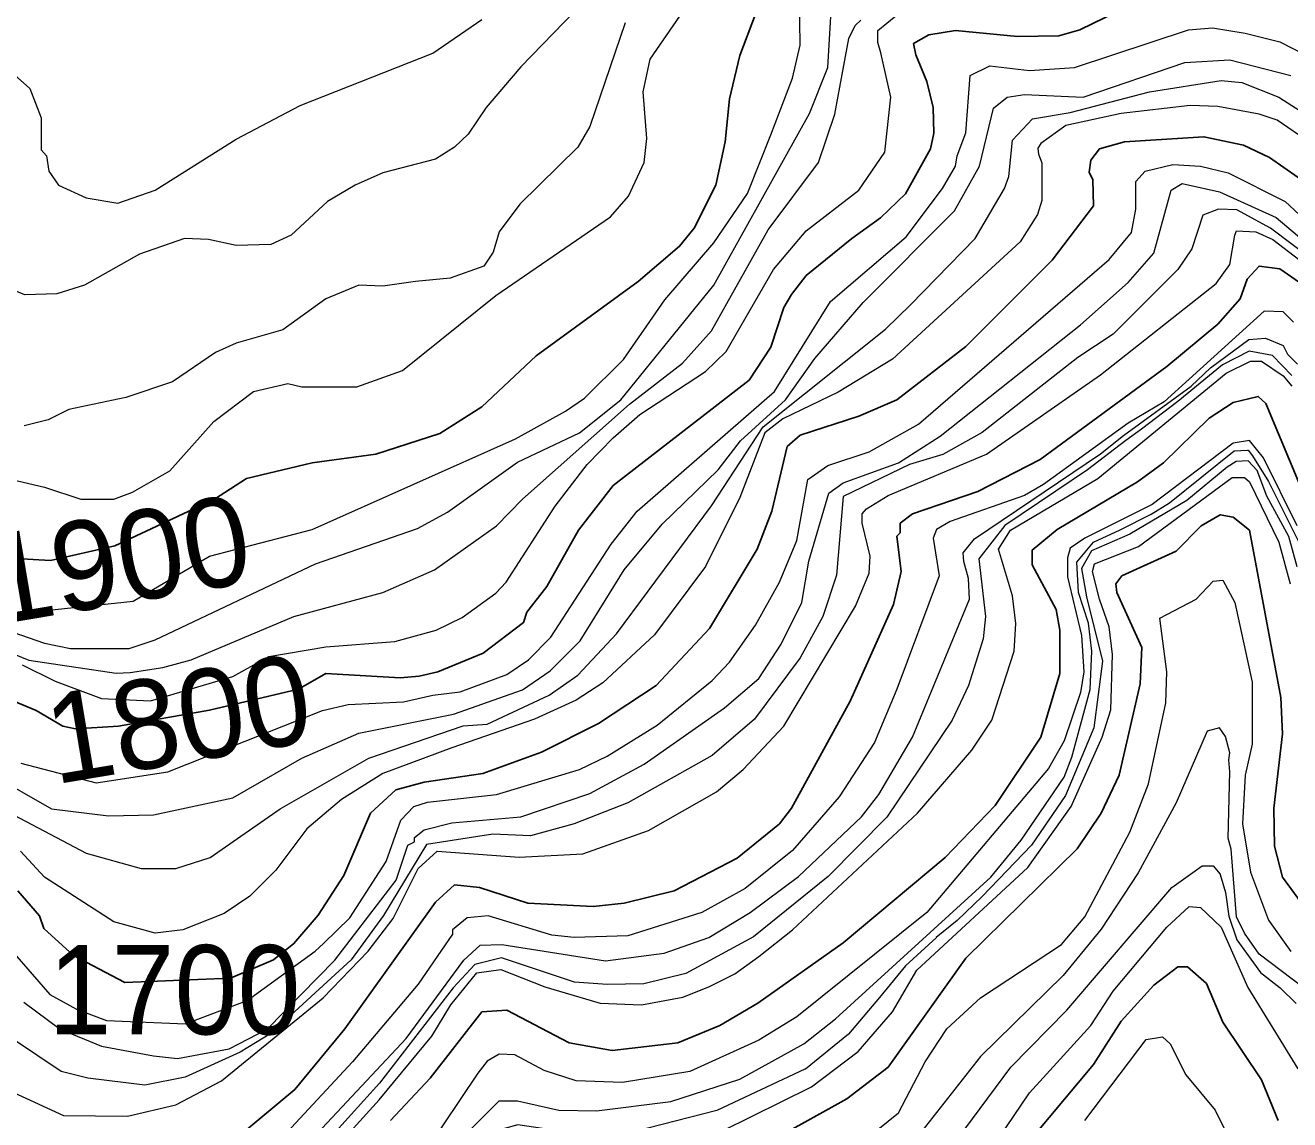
# Model space of a CAD drawing. Extents: x 423 to 448.8, y 7456.3 to 7484.
# Drawn here: x 439.677 to 440.811, y 7478.38 to 7479.361 of the extents above; entities that cross this region are included whole.
import ezdxf
from ezdxf.enums import TextEntityAlignment as Align

# ---------------------------------------------------------------- set-up
doc = ezdxf.new("R2010")
doc.units = 0
doc.header["$LTSCALE"] = 0.032
doc.layers.add('1', color=7, linetype='Continuous', lineweight=25)
doc.layers.add('2', color=7, linetype='Continuous', lineweight=13)
doc.layers.add('61', color=7, linetype='Continuous')

msp = doc.modelspace()

# ---------------------------------------------------------------- linework, layer by layer
at = {"layer": '1'}
for points in [[(440.3317, 7479.3707), (440.3178, 7479.3335), (440.3085, 7479.2949), (440.3046, 7479.2562), (440.2962, 7479.2175), (440.2768, 7479.1788), (440.2637, 7479.1626), (440.2266, 7479.1309), (440.1353, 7479.0644), (440.0865, 7479.0187), (440.0487, 7478.9947), (439.9914, 7478.9762), (439.9342, 7478.9684), (439.8754, 7478.9545), (439.8468, 7478.936), (439.7574, 7478.8941), (439.6996, 7478.8811), (439.6477, 7478.884)], [(440.2041, 7478.9483), (440.3263, 7479.0427), (440.3457, 7479.0721), (440.3573, 7479.1077), (440.3642, 7479.1193), (440.3773, 7479.1363), (440.4183, 7479.1695), (440.4439, 7479.1881), (440.4663, 7479.2097), (440.4887, 7479.25), (440.4918, 7479.2639), (440.4911, 7479.2871), (440.4856, 7479.3103), (440.4756, 7479.3343), (440.4736, 7479.3443), (440.4872, 7479.3521), (440.5112, 7479.3559), (440.5669, 7479.3505), (440.604, 7479.3513), (440.6226, 7479.3567), (440.6566, 7479.3729)], [(440.8314, 7479.2152), (440.7927, 7479.2422), (440.7695, 7479.2531), (440.7339, 7479.2608), (440.6628, 7479.2562), (440.6403, 7479.25), (440.6326, 7479.2399), (440.6311, 7479.2291), (440.6342, 7479.2221), (440.6349, 7479.1989), (440.5978, 7479.1502), (440.5205, 7479.0728), (440.4586, 7479.0249), (440.4246, 7479.0102), (440.372, 7478.9932), (440.3603, 7478.9831), (440.3464, 7478.9251), (440.3333, 7478.8911), (440.2907, 7478.8199), (440.2428, 7478.7689), (440.191, 7478.7349), (440.1399, 7478.7093), (440.0873, 7478.69), (440.0347, 7478.6823), (440.0092, 7478.6753), (439.9867, 7478.6544), (439.9628, 7478.5987), (439.9396, 7478.5632), (439.9179, 7478.5376), (439.8997, 7478.5232), (439.861, 7478.5065), (439.7664, 7478.5028), (439.7203, 7478.5269), (439.6937, 7478.5513), (439.6898, 7478.5624), (439.6704, 7478.5848)], [(439.8684, 7478.3651), (439.9187, 7478.4069), (439.9635, 7478.4611), (440.0448, 7478.5747), (440.0618, 7478.5902), (440.0842, 7478.5879), (440.1276, 7478.574), (440.1863, 7478.5709), (440.2142, 7478.574), (440.259, 7478.5848), (440.3155, 7478.6142), (440.3534, 7478.6451), (440.3642, 7478.6591), (440.4168, 7478.755), (440.4555, 7478.8416), (440.4624, 7478.871), (440.4586, 7478.9027), (440.4616, 7478.9058), (440.4616, 7478.9143), (440.4725, 7478.9228), (440.5313, 7478.9429), (440.587, 7478.9715), (440.7007, 7479.055), (440.7463, 7479.0929), (440.7664, 7479.1154), (440.7726, 7479.1332), (440.7834, 7479.1448), (440.802, 7479.1425), (440.8198, 7479.1301)], [(440.0046, 7478.3791), (440.0401, 7478.417), (440.0865, 7478.4765), (440.109, 7478.4781), (440.1647, 7478.4487), (440.2034, 7478.4417), (440.2621, 7478.4487), (440.3, 7478.4641), (440.334, 7478.4842), (440.4106, 7478.5384), (440.5019, 7478.6149), (440.5467, 7478.6614), (440.5877, 7478.7225), (440.6048, 7478.7797), (440.6047, 7478.8184), (440.6016, 7478.837), (440.58, 7478.8772), (440.58, 7478.8903), (440.6025, 7478.9089), (440.6744, 7478.9514), (440.6976, 7478.9684), (440.7386, 7479.0087), (440.7602, 7479.0226), (440.7827, 7479.028), (440.7896, 7479.0218), (440.8221, 7478.9437)], [(439.648, 7478.7627), (439.6867, 7478.7464), (439.7106, 7478.7325), (439.7222, 7478.7302), (439.7605, 7478.7324), (439.8421, 7478.7468), (439.9221, 7478.7656), (439.9465, 7478.7797), (440.0131, 7478.7758), (440.0301, 7478.7774), (440.0471, 7478.7813), (440.0876, 7478.7979), (440.1237, 7478.8254), (440.1267, 7478.8346), (440.1446, 7478.8578), (440.1732, 7478.9081), (440.2041, 7478.9483)], [(440.826, 7478.5678), (440.8043, 7478.5972), (440.7973, 7478.625), (440.7966, 7478.6591), (440.8043, 7478.7256), (440.8028, 7478.7581), (440.7749, 7478.9081), (440.7602, 7478.9197), (440.7486, 7478.922), (440.7316, 7478.912), (440.7092, 7478.8895), (440.6604, 7478.8671), (440.655, 7478.8601), (440.6558, 7478.8524), (440.6782, 7478.8029), (440.6767, 7478.7704), (440.6581, 7478.6885), (440.6419, 7478.6544), (440.6202, 7478.6227), (440.5205, 7478.5245), (440.4509, 7478.427), (440.4137, 7478.3984), (440.3271, 7478.3504)], [(440.5815, 7478.3652), (440.6349, 7478.4293), (440.6597, 7478.468), (440.6891, 7478.5005), (440.7107, 7478.5167), (440.7192, 7478.5167), (440.7362, 7478.502), (440.7509, 7478.4673), (440.7857, 7478.4154), (440.8005, 7478.3791)]]:
    msp.add_lwpolyline(points, dxfattribs=at)
at = {"layer": '2'}
for points in [[(439.5397, 7479.4325), (439.5366, 7479.3582), (439.5436, 7479.3397), (439.5567, 7479.325), (439.5753, 7479.3181), (439.5923, 7479.3165), (439.6171, 7479.3219), (439.6465, 7479.3226), (439.6619, 7479.3211), (439.6812, 7479.3041), (439.6913, 7479.2778), (439.6913, 7479.2492), (439.6959, 7479.2438), (439.6982, 7479.2298), (439.7068, 7479.2175), (439.7315, 7479.2059), (439.7601, 7479.2012), (439.7934, 7479.2129), (439.8661, 7479.2585), (439.9234, 7479.2887), (440.0425, 7479.3358), (440.0865, 7479.366)], [(439.7176, 7478.8021), (439.7702, 7478.8021), (439.7934, 7478.8099), (439.9373, 7478.8779), (440.0286, 7478.9097), (440.0556, 7478.9243), (440.1183, 7478.9692), (440.174, 7478.9955), (440.211, 7479.0249), (440.2946, 7479.1277), (440.3804, 7479.2817), (440.3967, 7479.3227), (440.3998, 7479.3737), (440.4044, 7479.383), (440.4277, 7479.3892), (440.4772, 7479.3939), (440.5901, 7479.3985), (440.7046, 7479.4333), (440.7633, 7479.4402), (440.7819, 7479.4387), (440.9304, 7479.3714)], [(439.665, 7478.9537), (439.6944, 7478.9468), (439.7269, 7478.936), (439.7563, 7478.936), (439.7733, 7478.9422), (439.8065, 7478.9615), (439.846, 7479.0056), (439.8816, 7479.0326), (439.9125, 7479.0396), (439.9249, 7479.0365), (439.9744, 7479.0365), (440.0154, 7479.0512), (440.0989, 7479.1185), (440.2018, 7479.1889), (440.218, 7479.2074), (440.2319, 7479.2376), (440.2343, 7479.2593), (440.2312, 7479.301), (440.2374, 7479.3304), (440.2992, 7479.4202)], [(439.6673, 7478.8331), (439.7738, 7478.8445), (439.8423, 7478.8849), (439.9342, 7478.9089), (440.1167, 7478.9901), (440.1616, 7479.0149), (440.1786, 7479.0264), (440.2134, 7479.0612), (440.2505, 7479.1146), (440.2946, 7479.1657), (440.3248, 7479.2098), (440.3457, 7479.2624), (440.365, 7479.3134), (440.372, 7479.3428), (440.3712, 7479.3861)], [(440.1701, 7479.3737), (440.1214, 7479.3235), (440.0904, 7479.2871), (440.0742, 7479.2631), (440.0618, 7479.2515), (440.0448, 7479.2407), (439.9976, 7479.2283), (439.9729, 7479.2175), (439.9481, 7479.2028), (439.9156, 7479.1726), (439.8971, 7479.1641), (439.8661, 7479.1634), (439.8414, 7479.1688), (439.8197, 7479.1695), (439.7795, 7479.1556), (439.73, 7479.1278), (439.7052, 7479.12), (439.6766, 7479.1192), (439.6557, 7479.1278), (439.6387, 7479.1394)], [(439.642, 7478.8073), (439.6802, 7478.7918), (439.7585, 7478.7801), (439.771, 7478.7805), (439.8003, 7478.7851), (439.8259, 7478.7921), (439.9179, 7478.8308), (439.9976, 7478.8524), (440.044, 7478.8725), (440.0997, 7478.912), (440.1229, 7478.936), (440.219, 7479.0212), (440.2663, 7479.0578), (440.2923, 7479.0868), (440.3433, 7479.1773), (440.3882, 7479.2376), (440.4029, 7479.2809), (440.4156, 7479.3489), (440.4212, 7479.3606), (440.4262, 7479.3654)], [(439.6743, 7478.7875), (439.7037, 7478.7727), (439.7455, 7478.7573), (439.7893, 7478.7553), (439.8631, 7478.7769), (439.8953, 7478.795), (439.9466, 7478.8037), (440.0084, 7478.8083), (440.0456, 7478.8184), (440.0688, 7478.83), (440.0989, 7478.8516), (440.1082, 7478.8617), (440.1523, 7478.9298), (440.1809, 7478.9669), (440.2041, 7478.9909), (440.2281, 7479.0118), (440.2869, 7479.0504), (440.3054, 7479.0682), (440.348, 7479.1417), (440.3773, 7479.1765), (440.4246, 7479.2128), (440.4478, 7479.2469), (440.4532, 7479.2964), (440.4442, 7479.3361), (440.4416, 7479.3453), (440.4416, 7479.3559), (440.4578, 7479.3691)], [(439.673, 7478.6992), (439.7407, 7478.6816), (439.8049, 7478.6916), (439.9435, 7478.7465), (439.9667, 7478.7519), (440.0162, 7478.7542), (440.0425, 7478.7604), (440.067, 7478.7633), (440.109, 7478.7789), (440.1283, 7478.7921), (440.1484, 7478.8122), (440.2025, 7478.8957), (440.2258, 7478.9251), (440.3488, 7479.0326), (440.399, 7479.1131), (440.4671, 7479.1711), (440.4996, 7479.2144), (440.5112, 7479.2345), (440.5127, 7479.2438), (440.5204, 7479.2644), (440.5243, 7479.3157), (440.5421, 7479.3242), (440.5777, 7479.3203), (440.6179, 7479.3227), (440.72, 7479.3567), (440.7417, 7479.3583), (440.7711, 7479.3536), (440.802, 7479.3459), (440.8561, 7479.3181)], [(440.2149, 7479.3629), (440.1832, 7479.2701), (440.1724, 7479.2515), (440.1206, 7479.2005), (440.102, 7479.1757), (440.0966, 7479.1572), (440.0881, 7479.1448), (440.0579, 7479.134), (440.027, 7479.1309), (439.9976, 7479.127), (439.976, 7479.1278), (439.9466, 7479.1154), (439.9079, 7479.0876), (439.8661, 7479.0759), (439.8476, 7479.0675), (439.8089, 7479.0412), (439.7671, 7479.0272), (439.7161, 7479.0164)], [(439.6449, 7478.69), (439.7006, 7478.6583), (439.7517, 7478.6521), (439.7919, 7478.6529), (439.863, 7478.6683), (439.9249, 7478.7039), (439.976, 7478.7263), (440.061, 7478.7433), (440.1229, 7478.765), (440.1476, 7478.782), (440.1747, 7478.8091), (440.2142, 7478.8725), (440.2482, 7478.9135), (440.2985, 7478.9622), (440.3183, 7478.9882), (440.3588, 7479.0249), (440.3851, 7479.062), (440.4284, 7479.1123), (440.5104, 7479.1943), (440.5328, 7479.2345), (440.5452, 7479.2863), (440.5575, 7479.2964), (440.5731, 7479.2987), (440.6257, 7479.2964), (440.7169, 7479.3273), (440.7571, 7479.3296), (440.812, 7479.3157)], [(440.1724, 7478.7782), (440.2072, 7478.8153), (440.2923, 7478.93), (440.3388, 7479.0008), (440.4485, 7479.0883), (440.4709, 7479.11), (440.5289, 7479.1696), (440.5552, 7479.2144), (440.5591, 7479.2252), (440.5622, 7479.2577), (440.5801, 7479.2768), (440.6139, 7479.2824), (440.6852, 7479.301), (440.7494, 7479.3111), (440.768, 7479.3095), (440.8012, 7479.2964), (440.9026, 7479.2314)], [(440.8291, 7479.2554), (440.7997, 7479.2755), (440.7834, 7479.2809), (440.7463, 7479.2879), (440.7216, 7479.2887), (440.6597, 7479.2817), (440.6102, 7479.2709), (440.5877, 7479.2546), (440.585, 7479.2504), (440.5855, 7479.2453), (440.5885, 7479.2375), (440.5885, 7479.2036), (440.5846, 7479.1912), (440.5692, 7479.1665), (440.4547, 7479.0613), (440.406, 7479.0319), (440.3565, 7479.0079), (440.3402, 7478.9955), (440.3178, 7478.9375), (440.2869, 7478.8756), (440.2412, 7478.8145), (440.1948, 7478.7712), (440.1709, 7478.7557), (440.1337, 7478.7387), (440.0595, 7478.7132), (439.9976, 7478.69), (439.9605, 7478.6668), (439.9295, 7478.6405), (439.9017, 7478.6034), (439.8785, 7478.5802), (439.8553, 7478.5647), (439.8182, 7478.55), (439.7934, 7478.5469), (439.7563, 7478.557), (439.6944, 7478.5972), (439.6728, 7478.6204)], [(440.6728, 7479.1959), (440.6728, 7479.2206), (440.6814, 7479.2298), (440.7061, 7479.236), (440.7309, 7479.2345), (440.7556, 7479.2283), (440.8067, 7479.2028), (440.8832, 7479.1316)], [(439.6758, 7478.485), (439.7083, 7478.461), (439.7455, 7478.4456), (439.7919, 7478.4371), (439.8135, 7478.4347), (439.8599, 7478.4433), (439.894, 7478.461), (439.9547, 7478.5227), (440.0095, 7478.5944), (440.02, 7478.6258), (440.0262, 7478.6289), (440.0262, 7478.6327), (440.0347, 7478.6397), (440.0595, 7478.6459), (440.1214, 7478.6513), (440.1832, 7478.6722), (440.2319, 7478.6985), (440.3039, 7478.7488), (440.3348, 7478.7751), (440.3549, 7478.806), (440.3735, 7478.8432), (440.3797, 7478.8803), (440.3975, 7478.9414), (440.4106, 7478.9506), (440.4601, 7478.9684), (440.4973, 7478.9924), (440.6233, 7479.0922), (440.6659, 7479.1301), (440.6891, 7479.1564), (440.7045, 7479.2129), (440.7146, 7479.219), (440.7479, 7479.2113), (440.7989, 7479.1884), (440.9018, 7479.1015)], [(439.6635, 7478.533), (439.699, 7478.492), (439.723, 7478.4788), (439.75, 7478.4687), (439.8206, 7478.4657), (439.8761, 7478.4867), (439.937, 7478.5309), (439.9443, 7478.5377), (439.9682, 7478.5608), (440.0007, 7478.6111), (440.0138, 7478.6482), (440.0254, 7478.6606), (440.0378, 7478.6645), (440.0997, 7478.6714), (440.174, 7478.6938), (440.1987, 7478.7055), (440.2436, 7478.7333), (440.293, 7478.7735), (440.3085, 7478.7898), (440.3317, 7478.823), (440.3534, 7478.8617), (440.3689, 7478.8988), (440.3789, 7478.9537), (440.3967, 7478.9661), (440.4338, 7478.9785), (440.4779, 7479.0032), (440.6489, 7479.1509), (440.669, 7479.1749), (440.6728, 7479.1959)], [(440.8679, 7479.1229), (440.7936, 7479.1788), (440.7636, 7479.1953), (440.7471, 7479.1959), (440.7331, 7479.1904), (440.7231, 7479.1603), (440.7107, 7479.1417), (440.6527, 7479.0837), (440.621, 7479.0628), (440.5352, 7478.9958), (440.4999, 7478.9759), (440.4699, 7478.9669), (440.4106, 7478.9383), (440.4044, 7478.8679), (440.3921, 7478.8308), (440.372, 7478.7937), (440.3309, 7478.7387), (440.293, 7478.7062), (440.2173, 7478.6637), (440.1693, 7478.6451), (440.1301, 7478.6341), (440.0964, 7478.6356), (440.0367, 7478.6265), (439.9984, 7478.5629), (439.9693, 7478.5231), (439.8973, 7478.4572), (439.8697, 7478.4404), (439.8205, 7478.4178), (439.7841, 7478.4108), (439.7331, 7478.4169), (439.7091, 7478.4231), (439.6666, 7478.4518)], [(439.6627, 7478.4061), (439.7114, 7478.3837), (439.7687, 7478.3829), (439.812, 7478.393), (439.853, 7478.4147), (439.9442, 7478.4889), (439.9844, 7478.5307), (440.0069, 7478.5601), (440.0293, 7478.6049), (440.0463, 7478.6204), (440.1198, 7478.615), (440.1771, 7478.618), (440.2358, 7478.639), (440.2969, 7478.6737), (440.3209, 7478.6938), (440.3573, 7478.7325), (440.4215, 7478.8401), (440.4338, 7478.8695), (440.4346, 7478.8849), (440.4276, 7478.9143), (440.4276, 7478.9228), (440.4315, 7478.9274), (440.4509, 7478.9391), (440.539, 7478.9762), (440.6411, 7479.0473), (440.7448, 7479.1293), (440.7571, 7479.1463), (440.7618, 7479.1726), (440.7633, 7479.1765), (440.7804, 7479.1757), (440.7958, 7479.1687), (440.8685, 7479.1131)], [(440.8144, 7479.0945), (440.8051, 7479.1038), (440.7881, 7479.1046), (440.6984, 7479.0233), (440.6659, 7479.004), (440.5901, 7478.9491), (440.573, 7478.9391), (440.5065, 7478.9159), (440.4941, 7478.9089), (440.4911, 7478.9011), (440.4965, 7478.8671), (440.4586, 7478.7658), (440.4385, 7478.7179), (440.4068, 7478.6691), (440.365, 7478.6211), (440.3225, 7478.5871), (440.2838, 7478.5654), (440.2173, 7478.5446), (440.1693, 7478.543), (440.1492, 7478.5453), (440.092, 7478.5624), (440.0734, 7478.5608), (440.0602, 7478.55), (440.0602, 7478.5461), (440.0293, 7478.5012), (439.9705, 7478.4316), (439.9117, 7478.3682)], [(439.9388, 7478.3674), (440.0185, 7478.4525), (440.0703, 7478.5229), (440.085, 7478.5361), (440.1043, 7478.5369), (440.1972, 7478.5222), (440.2498, 7478.5291), (440.29, 7478.543), (440.3271, 7478.5654), (440.3704, 7478.5979), (440.4269, 7478.6513), (440.4423, 7478.6714), (440.4725, 7478.7225), (440.5236, 7478.8462), (440.523, 7478.865), (440.5188, 7478.88), (440.5181, 7478.888), (440.5282, 7478.9004), (440.6412, 7478.9766), (440.6618, 7478.993), (440.7226, 7479.0373), (440.7399, 7479.0536), (440.7743, 7479.079), (440.7891, 7479.0802), (440.8051, 7479.0736), (440.8089, 7479.0659), (440.8179, 7479.0569)], [(440.8128, 7479.0467), (440.7955, 7479.0647), (440.7745, 7479.0685), (440.7505, 7479.0565), (440.7107, 7479.0234), (440.6781, 7478.9987), (440.6638, 7478.9885), (440.6297, 7478.9622), (440.6011, 7478.9431), (440.5553, 7478.9124), (440.5321, 7478.8824), (440.5382, 7478.8308), (440.5359, 7478.8107), (440.5228, 7478.7689), (440.5081, 7478.738), (440.4495, 7478.651), (440.3969, 7478.5977), (440.3301, 7478.5437), (440.2693, 7478.5107), (440.2318, 7478.5017), (440.1988, 7478.5009), (440.1695, 7478.5032), (440.1042, 7478.525), (440.0801, 7478.519), (440.0606, 7478.498), (439.9946, 7478.4125), (439.9525, 7478.366)], [(440.1036, 7478.5144), (440.143, 7478.4989), (440.1925, 7478.4843), (440.2296, 7478.4827), (440.2668, 7478.4897), (440.29, 7478.4989), (440.3132, 7478.5105), (440.3348, 7478.526), (440.365, 7478.55), (440.4772, 7478.6544), (440.5259, 7478.7109), (440.5437, 7478.738), (440.5638, 7478.7998), (440.5653, 7478.8246), (440.5622, 7478.8493), (440.5499, 7478.8911), (440.5606, 7478.9081), (440.6388, 7478.9545), (440.754, 7479.0488), (440.7757, 7479.0597), (440.7857, 7479.0597), (440.8051, 7479.0466), (440.8128, 7479.0373)], [(439.7161, 7479.0164), (439.6975, 7479.0071), (439.6759, 7479.0017)], [(440.8175, 7478.912), (440.7873, 7478.9731), (440.7749, 7478.9885), (440.7602, 7478.9862), (440.6875, 7478.9313), (440.6272, 7478.9011), (440.614, 7478.8919), (440.6117, 7478.8834), (440.6117, 7478.8664), (440.6241, 7478.8138), (440.6264, 7478.7813), (440.6233, 7478.7627), (440.6086, 7478.7194), (440.5947, 7478.6946), (440.4856, 7478.5655), (440.3688, 7478.4719), (440.3348, 7478.451), (440.273, 7478.4231), (440.2126, 7478.4131), (440.1709, 7478.4147), (440.1422, 7478.4239), (440.1159, 7478.4379), (440.102, 7478.4386), (440.0912, 7478.4324), (440.0827, 7478.4216), (439.9891, 7478.2816)], [(440.0711, 7478.3659), (440.102, 7478.3968), (440.1183, 7478.3968), (440.1554, 7478.3884), (440.1894, 7478.3876), (440.2559, 7478.3961), (440.3178, 7478.4162), (440.3751, 7478.4479), (440.4037, 7478.4703), (440.5429, 7478.5972), (440.57, 7478.6304), (440.6086, 7478.6869), (440.6156, 7478.7047), (440.6321, 7478.7653), (440.6336, 7478.7998), (440.6304, 7478.8247), (440.6214, 7478.8524), (440.6199, 7478.8795), (440.6349, 7478.8975), (440.6588, 7478.9084), (440.6866, 7478.9225), (440.703, 7478.9326), (440.761, 7478.9794), (440.7731, 7478.9798), (440.7735, 7478.9798), (440.7776, 7478.9749), (440.7918, 7478.9517), (440.8218, 7478.8921)], [(440.8177, 7478.8754), (440.8102, 7478.9024), (440.7904, 7478.9386), (440.7817, 7478.9617), (440.7735, 7478.9703), (440.7629, 7478.9698), (440.7547, 7478.9647), (440.7187, 7478.9347), (440.6676, 7478.9047), (440.6331, 7478.8897), (440.6241, 7478.8739), (440.6286, 7478.8484), (440.6429, 7478.7908), (440.6351, 7478.7309), (440.6098, 7478.6705), (440.5793, 7478.6258), (440.535, 7478.5798)], [(440.3024, 7478.3698), (440.382, 7478.4092), (440.4238, 7478.4409), (440.4547, 7478.4765), (440.4764, 7478.5137), (440.5762, 7478.6057), (440.6148, 7478.6606), (440.6427, 7478.7225), (440.6504, 7478.7472), (440.6519, 7478.7967), (440.6489, 7478.8215), (440.6403, 7478.8462), (440.6341, 7478.871), (440.6357, 7478.8779), (440.6752, 7478.8934), (440.7594, 7478.9553), (440.7703, 7478.9553), (440.7749, 7478.9514), (440.8012, 7478.8973), (440.8113, 7478.8602)], [(440.4246, 7478.3574), (440.4601, 7478.386), (440.4841, 7478.4317), (440.5034, 7478.4611), (440.5336, 7478.4889), (440.6063, 7478.5369), (440.6272, 7478.5616), (440.6674, 7478.6374), (440.6844, 7478.6807), (440.6999, 7478.7534), (440.7007, 7478.7813), (440.6945, 7478.8292), (440.727, 7478.8462), (440.7424, 7478.8625), (440.751, 7478.8633), (440.7618, 7478.8432), (440.7773, 7478.772), (440.7773, 7478.7163), (440.7711, 7478.6885), (440.7687, 7478.6451), (440.7757, 7478.6018), (440.7919, 7478.5585), (440.812, 7478.5306)], [(439.6233, 7478.8315), (439.6944, 7478.8068), (439.7176, 7478.8021)], [(439.6503, 7478.6614), (439.7315, 7478.6188), (439.781, 7478.6049), (439.812, 7478.6049), (439.8429, 7478.6149), (439.9055, 7478.6583), (439.9852, 7478.7039), (440.0696, 7478.7327), (440.0913, 7478.7342), (440.1469, 7478.7604), (440.1724, 7478.7782)], [(440.8229, 7478.4982), (440.7834, 7478.5283), (440.7703, 7478.5469), (440.7633, 7478.5616), (440.7585, 7478.6223), (440.7556, 7478.632), (440.7571, 7478.6916), (440.7564, 7478.7023), (440.7571, 7478.7085), (440.7533, 7478.7232), (440.7479, 7478.7309), (440.737, 7478.7279), (440.7092, 7478.6637), (440.6751, 7478.601), (440.6419, 7478.5507), (440.6078, 7478.509), (440.5336, 7478.4363), (440.4679, 7478.3527)], [(440.5127, 7478.3621), (440.5607, 7478.427), (440.6109, 7478.478), (440.7053, 7478.5879), (440.7324, 7478.6072), (440.7424, 7478.6072), (440.7484, 7478.5999), (440.7484, 7478.5996)], [(440.7484, 7478.5996), (440.7533, 7478.5835), (440.7564, 7478.5621), (440.7634, 7478.5411), (440.7848, 7478.5116), (440.8023, 7478.498), (440.8167, 7478.484)], [(440.535, 7478.5798), (440.5126, 7478.5584), (440.494, 7478.543), (440.4942, 7478.543), (440.4665, 7478.5176), (440.4429, 7478.4894), (440.4153, 7478.4566), (440.3767, 7478.4251), (440.376, 7478.4251), (440.2973, 7478.3881), (440.2237, 7478.3693), (440.1892, 7478.3648), (440.1187, 7478.3753), (440.0916, 7478.3678), (440.0631, 7478.334), (440.0541, 7478.316), (440.0016, 7478.2485), (439.976, 7478.2166), (439.9025, 7478.1427), (439.8635, 7478.1067), (439.8154, 7478.0745), (439.8004, 7478.0612), (439.7176, 7478.0093), (439.6697, 7477.9838)], [(440.5282, 7478.3311), (440.5777, 7478.4038), (440.6326, 7478.4642), (440.6527, 7478.4951), (440.7007, 7478.5523), (440.7208, 7478.5709), (440.7309, 7478.5701), (440.7494, 7478.5523), (440.7734, 7478.4982), (440.8182, 7478.4255)], [(439.6635, 7478.1895), (439.6898, 7478.1803), (439.7517, 7478.1803), (439.7764, 7478.1865), (439.8104, 7478.2066), (439.8506, 7478.239), (439.9945, 7478.3976), (440.0417, 7478.4548), (440.0587, 7478.4827), (440.0819, 7478.5113), (440.1036, 7478.5144)], [(440.6272, 7478.3791), (440.6821, 7478.4517), (440.6968, 7478.4541), (440.7038, 7478.4479), (440.7177, 7478.42), (440.744, 7478.3884), (440.754, 7478.3682)]]:
    msp.add_lwpolyline(points, dxfattribs=at)

# ---------------------------------------------------------------- texts
at = {"layer": '61'}
for s, rotation, p in [('1900', 9.56, (439.7664, 7478.8426)), ('1800', 9.511, (439.8208, 7478.6999))]:
    msp.add_text(s, height=0.08, rotation=rotation, dxfattribs=at).set_placement(p, align=Align.CENTER)
at = {"layer": '61', "width": 0.95}
msp.add_text('1700', height=0.08, dxfattribs=at).set_placement((439.8108, 7478.4563), align=Align.CENTER)

doc.saveas('drawing.dxf')
